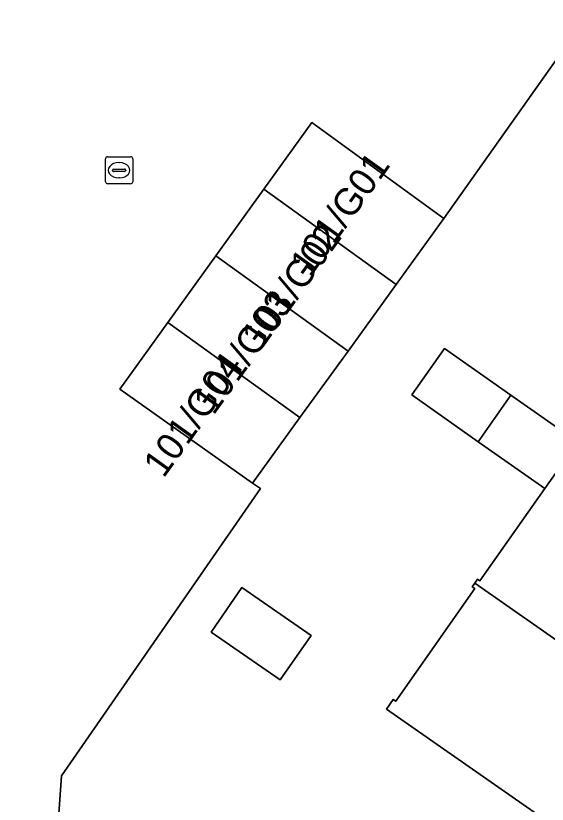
# Model space of a CAD drawing. Extents: x 160102 to 160934, y 382045 to 382923.
# Drawn here: x 160600.16 to 160619.77, y 382556.14 to 382585.21 of the extents above; entities that cross this region are included whole.
import ezdxf

# ---------------------------------------------------------------- set-up
doc = ezdxf.new("R2010")
doc.units = 0
for name, color, linetype in [('IMGEO_Erf', 7, 'Continuous'), ('IMGEO_Kolk', 7, 'Continuous'), ('IMGEO_Pand', 7, 'Continuous'), ('IMGEO_Pand_nummerreeks', 7, 'Continuous'), ('IMGEO_Rijbaan_lokaal_open', 7, 'Continuous')]:
    doc.layers.add(name, color=color, linetype=linetype)

msp = doc.modelspace()

# ---------------------------------------------------------------- linework, layer by layer
at = {"layer": 'IMGEO_Erf'}
for points in [[(160625.392, 382591.063), (160615.956, 382577.738), (160614.197, 382575.307), (160612.42, 382572.851), (160610.643, 382570.395), (160608.896, 382567.979), (160609.184, 382567.776), (160601.851, 382557.181), (160601.576, 382553.34), (160601.925, 382553.315), (160601.217, 382543.414), (160600.788, 382537.415), (160597.958, 382537.57)], [(160621.404, 382554.366), (160613.839, 382559.646), (160614.089, 382560.002), (160614.179, 382559.939), (160617.093, 382564.093), (160617.003, 382564.156), (160617.101, 382564.296), (160617.198, 382564.435), (160617.288, 382564.372), (160619.682, 382567.784), (160617.226, 382569.507), (160614.77, 382571.23), (160615.975, 382572.949), (160618.432, 382571.226), (160620.888, 382569.503), (160623.292, 382572.931)]]:
    msp.add_lwpolyline(points, dxfattribs=at)
msp.add_lwpolyline([(160609.919, 382560.724), (160607.368, 382562.488), (160608.504, 382564.131), (160611.056, 382562.366)], close=True, dxfattribs=at)
at = {"layer": 'IMGEO_Kolk'}
for p, q in [((160603.546, 382580.018), (160604.398, 382580.018)), ((160603.471, 382579.092), (160603.471, 382579.944)), ((160603.959, 382579.798), (160603.984, 382579.798)), ((160604.472, 382579.944), (160604.472, 382579.092)), ((160603.73, 382579.512), (160603.73, 382579.524)), ((160604.168, 382579.475), (160603.77, 382579.475)), ((160603.773, 382579.561), (160604.171, 382579.561)), ((160604.214, 382579.524), (160604.214, 382579.512)), ((160603.982, 382579.238), (160603.957, 382579.238)), ((160604.398, 382579.018), (160603.546, 382579.018))]:
    msp.add_line(p, q, dxfattribs=at)
for points in [[(160603.546, 382580.018), (160604.398, 382580.018)], [(160603.471, 382579.092), (160603.471, 382579.944)], [(160604.472, 382579.944), (160604.472, 382579.092)], [(160604.398, 382579.018), (160603.546, 382579.018)]]:
    msp.add_lwpolyline(points, dxfattribs=at)
for centre, radius, start, end in [((160603.548, 382579.942), 0.0765, 91.552, 178.448), ((160603.548, 382579.942), 0.0765, 91.552, 178.448), ((160604.396, 382579.942), 0.0765, 1.552, 88.448), ((160604.396, 382579.942), 0.0765, 1.552, 88.448), ((160603.77, 382579.521), 0.0403, 85.8775, 175.7526), ((160603.767, 382579.511), 0.0366, 178.938, 274.7102), ((160604.171, 382579.518), 0.043, 264.8664, 352.4533), ((160604.175, 382579.523), 0.0386, 1.7309, 96.639), ((160603.548, 382579.094), 0.0765, 181.552, 268.448), ((160603.548, 382579.094), 0.0765, 181.552, 268.448), ((160604.396, 382579.094), 0.0765, 271.552, 358.448), ((160604.396, 382579.094), 0.0765, 271.552, 358.448)]:
    msp.add_arc(centre, radius, start, end, dxfattribs=at)
for centre, major_axis, ratio, start_param, end_param in [((160603.958, 382579.518), (-0.387, 0.002), 0.722429, 4.712389, 7.853982), ((160603.983, 382579.518), (-0.39, 0.002), 0.717154, 1.570796, 4.712389)]:
    msp.add_ellipse(centre, major_axis=major_axis, ratio=ratio, start_param=start_param, end_param=end_param, dxfattribs=at)
at = {"layer": 'IMGEO_Pand'}
for points in [[(160614.197, 382575.307), (160615.956, 382577.738), (160611.079, 382581.284), (160609.309, 382578.823)], [(160614.197, 382575.307), (160609.309, 382578.823), (160607.538, 382576.362), (160612.42, 382572.851)], [(160612.42, 382572.851), (160607.538, 382576.362), (160605.768, 382573.902), (160610.643, 382570.395)], [(160605.768, 382573.902), (160603.998, 382571.441), (160608.896, 382567.979), (160610.643, 382570.395)], [(160615.975, 382572.949), (160614.77, 382571.23), (160617.226, 382569.507), (160618.432, 382571.226)], [(160618.432, 382571.226), (160617.226, 382569.507), (160619.682, 382567.784), (160620.306, 382568.673), (160620.888, 382569.503)], [(160620.306, 382568.673), (160619.682, 382567.784), (160617.288, 382564.372), (160617.198, 382564.435), (160617.101, 382564.296), (160624.582, 382559.067), (160627.581, 382563.337), (160627.67, 382563.273), (160627.768, 382563.412)], [(160617.101, 382564.296), (160617.003, 382564.156), (160617.093, 382564.093), (160614.179, 382559.939), (160614.089, 382560.002), (160613.839, 382559.646), (160621.404, 382554.366), (160621.666, 382554.723), (160621.577, 382554.788), (160624.582, 382559.067)], [(160608.504, 382564.131), (160607.368, 382562.488), (160609.919, 382560.724), (160611.056, 382562.366)]]:
    msp.add_lwpolyline(points, close=True, dxfattribs=at)
at = {"layer": 'IMGEO_Rijbaan_lokaal_open'}
msp.add_lwpolyline([(160598.31, 382543.573), (160601.217, 382543.414), (160601.925, 382553.315), (160601.576, 382553.34), (160601.851, 382557.181), (160609.184, 382567.776), (160608.896, 382567.979), (160603.998, 382571.441), (160605.768, 382573.902), (160607.538, 382576.362), (160609.309, 382578.823), (160611.079, 382581.284), (160615.956, 382577.738), (160625.392, 382591.063)], dxfattribs=at)

# ---------------------------------------------------------------- texts
at = {"layer": 'IMGEO_Pand_nummerreeks'}
for s, p in [('101/G01', (160611.018, 382575.537)), ('101/G02', (160609.234, 382572.899)), ('101/G03', (160607.457, 382570.456)), ('101/G04', (160605.613, 382568.135))]:
    msp.add_text(s, height=1, rotation=54.341, dxfattribs=at).set_placement(p)

doc.saveas('drawing.dxf')
